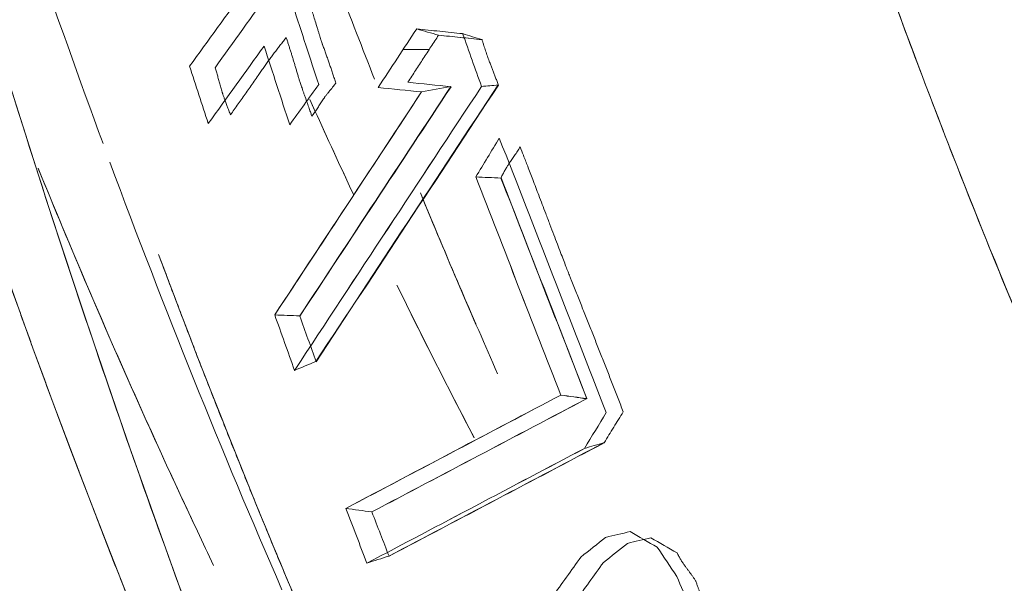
# Model space of a CAD drawing. Header units: millimetres. Extents: x -10 to 594, y 0 to 420.
# Tile 336 of 656: x 203.532 to 203.805, y 279.655 to 279.811. Entities that reach past the tile are written whole.
import ezdxf

# ---------------------------------------------------------------- set-up
doc = ezdxf.new("R2010")
doc.units = ezdxf.units.MM
doc.layers.add('1', color=7, linetype='Continuous', true_color=0xffffff)

msp = doc.modelspace()

# ---------------------------------------------------------------- linework, layer by layer
at = {"layer": '1', "color": 155, "linetype": 'Continuous', "lineweight": 18}
msp.add_line((203.63823, 279.80277), (203.64547, 279.80277), dxfattribs=at)
for points, knots in [([(203.56889, 278.40211), (203.48595, 278.40193), (203.32101, 278.43591), (203.00551, 278.63525), (202.65827, 279.11961), (202.37574, 279.98983), (202.27497, 281.01625), (202.37574, 282.04267), (202.65827, 282.91289), (203.00551, 283.39724), (203.32101, 283.59658), (203.48595, 283.63056), (203.56889, 283.63038)], [0, 0, 0, 0, 0.062503, 0.125003, 0.250002, 0.375001, 0.5, 0.624999, 0.749998, 0.874997, 0.937497, 1, 1, 1, 1]), ([(203.76163, 283.58571), (203.68121, 283.58588), (203.52139, 283.55248), (203.21596, 283.35655), (202.87999, 282.88048), (202.60633, 282.02513), (202.5086, 281.01625), (202.60633, 280.00736), (202.87999, 279.15202), (203.21596, 278.67594), (203.52139, 278.48001), (203.68121, 278.44661), (203.76163, 278.44678)], [0, 0, 0, 0, 0.062503, 0.125003, 0.250002, 0.375001, 0.5, 0.624999, 0.749998, 0.874997, 0.937497, 1, 1, 1, 1]), ([(203.76162, 278.44682), (203.68122, 278.44665), (203.5214, 278.48005), (203.21598, 278.67598), (202.88001, 279.15205), (202.60636, 280.00738), (202.50864, 281.01625), (202.60636, 282.02511), (202.88001, 282.88045), (203.21598, 283.35651), (203.5214, 283.55244), (203.68122, 283.58584), (203.76162, 283.58567)], [0, 0, 0, 0, 0.062497, 0.124997, 0.249998, 0.374999, 0.5, 0.625001, 0.750002, 0.875003, 0.937503, 1, 1, 1, 1]), ([(203.87674, 278.47357), (203.79781, 278.47341), (203.64099, 278.50646), (203.34149, 278.70034), (203.01215, 279.17146), (202.74375, 280.01789), (202.64785, 281.01625), (202.74375, 282.01461), (203.01215, 282.86104), (203.34149, 283.33215), (203.64099, 283.52603), (203.79781, 283.55909), (203.87674, 283.55892)], [0, 0, 0, 0, 0.0625, 0.125, 0.25, 0.375, 0.5, 0.625, 0.75, 0.875, 0.9375, 1, 1, 1, 1]), ([(203.87674, 283.55892), (203.79781, 283.55909), (203.64099, 283.52603), (203.34149, 283.33215), (203.01215, 282.86104), (202.74375, 282.01461), (202.64785, 281.01625), (202.74375, 280.01789), (203.01215, 279.17146), (203.34149, 278.70034), (203.64099, 278.50646), (203.79781, 278.47341), (203.87674, 278.47357)], [0, 0, 0, 0, 0.0625, 0.125, 0.25, 0.375, 0.5, 0.625, 0.75, 0.875, 0.9375, 1, 1, 1, 1]), ([(203.89065, 278.4889), (203.81225, 278.48873), (203.6565, 278.52159), (203.35905, 278.7143), (203.032, 279.18258), (202.76552, 280.0239), (202.67033, 281.01625), (202.76552, 282.00859), (203.032, 282.84992), (203.35905, 283.31819), (203.6565, 283.51091), (203.81225, 283.54376), (203.89065, 283.54359)], [0, 0, 0, 0, 0.0625, 0.125, 0.25, 0.375, 0.5, 0.625, 0.75, 0.875, 0.9375, 1, 1, 1, 1]), ([(203.89065, 283.54359), (203.81225, 283.54376), (203.6565, 283.51091), (203.35905, 283.31819), (203.032, 282.84992), (202.76552, 282.00859), (202.67033, 281.01625), (202.76552, 280.0239), (203.032, 279.18258), (203.35905, 278.7143), (203.6565, 278.52159), (203.81225, 278.48873), (203.89065, 278.4889)], [0, 0, 0, 0, 0.0625, 0.125, 0.25, 0.375, 0.5, 0.625, 0.75, 0.875, 0.9375, 1, 1, 1, 1]), ([(203.9277, 283.34978), (203.85515, 283.34994), (203.71099, 283.3196), (203.43567, 283.14166), (203.13328, 282.7093), (202.88785, 281.93249), (202.80052, 281.01625), (202.88785, 280.1), (203.13328, 279.32319), (203.43567, 278.89083), (203.71099, 278.71289), (203.85515, 278.68255), (203.9277, 278.68271)], [0, 0, 0, 0, 0.0625, 0.125, 0.25, 0.375, 0.5, 0.625, 0.75, 0.875, 0.9375, 1, 1, 1, 1]), ([(203.9277, 278.68271), (203.85515, 278.68255), (203.71099, 278.71289), (203.43567, 278.89083), (203.13328, 279.32319), (202.88785, 280.1), (202.80052, 281.01625), (202.88785, 281.93249), (203.13328, 282.7093), (203.43567, 283.14166), (203.71099, 283.3196), (203.85515, 283.34994), (203.9277, 283.34978)], [0, 0, 0, 0, 0.0625, 0.125, 0.25, 0.375, 0.5, 0.625, 0.75, 0.875, 0.9375, 1, 1, 1, 1]), ([(204.40352, 278.79375), (204.33394, 278.7936), (204.19588, 278.82249), (203.93276, 278.99196), (203.64432, 279.40375), (203.41025, 280.1436), (203.32698, 281.01625), (203.41025, 281.88889), (203.64432, 282.62874), (203.93276, 283.04053), (204.19588, 283.21), (204.33394, 283.23889), (204.40352, 283.23875)], [0, 0, 0, 0, 0.0625, 0.125, 0.25, 0.375, 0.5, 0.625, 0.75, 0.875, 0.9375, 1, 1, 1, 1]), ([(204.40352, 283.23875), (204.40271, 283.23875), (204.40107, 283.23875), (204.39862, 283.23873), (204.39617, 283.23871), (204.39372, 283.23867), (204.39127, 283.23862), (204.38882, 283.23856), (204.38637, 283.23849), (204.38392, 283.23841), (204.38148, 283.23831), (204.37903, 283.2382), (204.37658, 283.23808), (204.37414, 283.23795), (204.37169, 283.23781), (204.36925, 283.23765), (204.36681, 283.23748), (204.36437, 283.2373), (204.36193, 283.23711), (204.35949, 283.23691), (204.35705, 283.23669), (204.35461, 283.23646), (204.35217, 283.23622), (204.34973, 283.23597), (204.34729, 283.23571), (204.34486, 283.23543), (204.34242, 283.23515), (204.33999, 283.23485), (204.33755, 283.23453), (204.33512, 283.23421), (204.33269, 283.23388), (204.33026, 283.23353), (204.32782, 283.23317), (204.32539, 283.2328), (204.32296, 283.23242), (204.32053, 283.23202), (204.31811, 283.23161), (204.31568, 283.2312), (204.31325, 283.23076), (204.31082, 283.23032), (204.3084, 283.22987), (204.30597, 283.2294), (204.30355, 283.22892), (204.30113, 283.22843), (204.2987, 283.22793), (204.29628, 283.22741), (204.29386, 283.22689), (204.29144, 283.22635), (204.28902, 283.2258), (204.2866, 283.22524), (204.28418, 283.22466), (204.28176, 283.22408), (204.27934, 283.22348), (204.27692, 283.22287), (204.27451, 283.22225), (204.27209, 283.22161), (204.26968, 283.22097), (204.26726, 283.22031), (204.26485, 283.21964), (204.26243, 283.21896), (204.26002, 283.21827), (204.25761, 283.21756), (204.2552, 283.21684), (204.25279, 283.21611), (204.25038, 283.21537), (204.24797, 283.21462), (204.24556, 283.21385), (204.24315, 283.21308), (204.24074, 283.21229), (204.23834, 283.21149), (204.23593, 283.21067), (204.23352, 283.20985), (204.23112, 283.20901), (204.22871, 283.20816), (204.22631, 283.2073), (204.22391, 283.20643), (204.2215, 283.20555), (204.2191, 283.20465), (204.2167, 283.20374), (204.2143, 283.20282), (204.2119, 283.20189), (204.2095, 283.20094), (204.2071, 283.19999), (204.2047, 283.19902), (204.2023, 283.19804), (204.1999, 283.19705), (204.18479, 283.19072), (204.15713, 283.17787), (204.1173, 283.15582), (204.07802, 283.13051), (204.03929, 283.10193), (203.99797, 283.06746), (203.95432, 283.02621), (203.90866, 282.97716), (203.86414, 282.9233), (203.82084, 282.86476), (203.77892, 282.80184), (203.73854, 282.73473), (203.69979, 282.66355), (203.6627, 282.5884), (203.62734, 282.50947), (203.59381, 282.42691), (203.56215, 282.34083), (203.52913, 282.2415), (203.49572, 282.1281), (203.46318, 281.99979), (203.43707, 281.87842), (203.41636, 281.76547), (203.40009, 281.66198), (203.38623, 281.55674), (203.37481, 281.44998), (203.36586, 281.34218), (203.35944, 281.23381), (203.35559, 281.12513), (203.35431, 281.01625), (203.35559, 280.90737), (203.35944, 280.79869), (203.36586, 280.69032), (203.37481, 280.58252), (203.38623, 280.47576), (203.40009, 280.37052), (203.41635, 280.26703), (203.435, 280.16536), (203.45597, 280.06574), (203.47923, 279.96839), (203.50473, 279.87344), (203.53242, 279.78108), (203.56215, 279.69166), (203.5938, 279.60559), (203.62734, 279.52303), (203.66269, 279.44409), (203.69978, 279.36894), (203.73854, 279.29777), (203.77891, 279.23066), (203.82084, 279.16773), (203.86414, 279.1092), (203.90865, 279.05534), (203.95432, 279.00629), (204.00109, 278.96208), (204.04887, 278.92281), (204.09755, 278.8886), (204.14711, 278.8595), (204.18209, 278.84287), (204.20193, 278.8346), (204.20637, 278.83279), (204.2108, 278.83103), (204.21523, 278.8293), (204.21967, 278.82762), (204.22411, 278.82598), (204.22855, 278.82438), (204.233, 278.82282), (204.23744, 278.8213), (204.24189, 278.81982), (204.24634, 278.81838), (204.25079, 278.81698), (204.25525, 278.81563), (204.2597, 278.81431), (204.26416, 278.81304), (204.26862, 278.8118), (204.27309, 278.81061), (204.27755, 278.80946), (204.28202, 278.80834), (204.28649, 278.80727), (204.29096, 278.80624), (204.29543, 278.80525), (204.29991, 278.8043), (204.30439, 278.8034), (204.30887, 278.80253), (204.31335, 278.8017), (204.31784, 278.80092), (204.32233, 278.80017), (204.32682, 278.79947), (204.33131, 278.79881), (204.33581, 278.79818), (204.3403, 278.7976), (204.3448, 278.79706), (204.34931, 278.79656), (204.35381, 278.7961), (204.35832, 278.79568), (204.36283, 278.7953), (204.36734, 278.79497), (204.37185, 278.79467), (204.37637, 278.79442), (204.38089, 278.7942), (204.38541, 278.79403), (204.38994, 278.79389), (204.39446, 278.7938), (204.39899, 278.79375), (204.40201, 278.79375), (204.40352, 278.79375)], [0, 0, 0, 0, 0.000746, 0.001492, 0.002237, 0.002983, 0.003728, 0.004473, 0.005218, 0.005962, 0.006707, 0.007451, 0.008195, 0.008939, 0.009683, 0.010427, 0.01117, 0.011913, 0.012657, 0.0134, 0.014143, 0.014885, 0.015628, 0.016371, 0.017113, 0.017855, 0.018598, 0.01934, 0.020082, 0.020824, 0.021566, 0.022307, 0.023049, 0.023791, 0.024532, 0.025274, 0.026015, 0.026757, 0.027498, 0.028239, 0.02898, 0.029722, 0.030463, 0.031204, 0.031945, 0.032686, 0.033427, 0.034168, 0.034909, 0.03565, 0.036391, 0.037132, 0.037874, 0.038615, 0.039356, 0.040097, 0.040838, 0.041579, 0.04232, 0.043062, 0.043803, 0.044545, 0.045286, 0.046027, 0.046769, 0.047511, 0.048252, 0.048994, 0.049736, 0.050478, 0.05122, 0.051962, 0.052705, 0.053447, 0.054189, 0.054932, 0.055675, 0.056418, 0.057161, 0.057904, 0.058647, 0.05939, 0.060134, 0.060878, 0.061621, 0.062365, 0.06311, 0.075698, 0.088229, 0.100725, 0.113207, 0.125697, 0.14129, 0.156857, 0.172441, 0.188081, 0.20372, 0.219302, 0.234867, 0.250452, 0.266047, 0.281627, 0.297231, 0.312895, 0.333766, 0.354549, 0.375329, 0.390906, 0.406468, 0.422052, 0.437697, 0.453344, 0.468917, 0.484456, 0.499999, 0.515541, 0.531079, 0.546652, 0.5623, 0.577944, 0.593528, 0.60909, 0.624668, 0.640257, 0.655835, 0.67144, 0.687107, 0.70277, 0.718373, 0.733954, 0.74955, 0.765134, 0.780698, 0.796281, 0.811921, 0.82756, 0.843143, 0.858711, 0.874306, 0.889914, 0.905519, 0.921164, 0.93689, 0.938265, 0.93964, 0.941013, 0.942387, 0.94376, 0.945132, 0.946504, 0.947876, 0.949247, 0.950618, 0.951989, 0.953359, 0.954729, 0.956099, 0.957469, 0.958839, 0.960208, 0.961578, 0.962947, 0.964317, 0.965686, 0.967055, 0.968425, 0.969794, 0.971164, 0.972534, 0.973903, 0.975274, 0.976644, 0.978014, 0.979385, 0.980756, 0.982128, 0.9835, 0.984872, 0.986244, 0.987618, 0.988991, 0.990365, 0.99174, 0.993115, 0.994491, 0.995867, 0.997244, 0.998622, 1, 1, 1, 1]), ([(203.59266, 279.57693), (203.59213, 279.57815), (203.59106, 279.5806), (203.58947, 279.58427), (203.58788, 279.58796), (203.5863, 279.59165), (203.58472, 279.59535), (203.58314, 279.59905), (203.58157, 279.60277), (203.58, 279.60649), (203.57844, 279.61022), (203.57688, 279.61396), (203.57533, 279.6177), (203.57378, 279.62145), (203.57223, 279.62521), (203.57069, 279.62898), (203.56915, 279.63275), (203.56762, 279.63654), (203.56609, 279.64033), (203.56456, 279.64412), (203.56304, 279.64793), (203.56153, 279.65174), (203.56001, 279.65556), (203.55851, 279.65939), (203.557, 279.66323), (203.5555, 279.66707), (203.55401, 279.67092), (203.55252, 279.67478), (203.55103, 279.67865), (203.54955, 279.68252), (203.54807, 279.6864), (203.54659, 279.69029), (203.54512, 279.69419), (203.54366, 279.69809), (203.5422, 279.702), (203.54074, 279.70592), (203.53929, 279.70985), (203.53784, 279.71379), (203.53639, 279.71773), (203.53495, 279.72168), (203.53352, 279.72564), (203.53208, 279.7296), (203.53066, 279.73357), (203.52923, 279.73755), (203.52781, 279.74154), (203.5264, 279.74554), (203.52499, 279.74954), (203.52358, 279.75355), (203.52218, 279.75757), (203.52078, 279.7616), (203.51939, 279.76563), (203.518, 279.76967), (203.51661, 279.77372), (203.51523, 279.77778), (203.51385, 279.78184), (203.51248, 279.78591), (203.51111, 279.78999), (203.50975, 279.79408), (203.50839, 279.79817), (203.50703, 279.80228), (203.50568, 279.80639), (203.50433, 279.8105), (203.50299, 279.81463), (203.50165, 279.81876), (203.50032, 279.8229), (203.49899, 279.82705), (203.49766, 279.8312), (203.49634, 279.83537), (203.49502, 279.83954), (203.49371, 279.84372), (203.4924, 279.8479), (203.49109, 279.8521), (203.48979, 279.8563), (203.48849, 279.86051), (203.4872, 279.86472), (203.48591, 279.86895), (203.47866, 279.89285), (203.46583, 279.93689), (203.44829, 280.00211), (203.43186, 280.06854), (203.41654, 280.13616), (203.40117, 280.21063), (203.38612, 280.29215), (203.37183, 280.38089), (203.35942, 280.47093), (203.35204, 280.53479), (203.34824, 280.57153), (203.34731, 280.58075), (203.34639, 280.58998), (203.3455, 280.59921), (203.34462, 280.60845), (203.34377, 280.61769), (203.34293, 280.62693), (203.34212, 280.63617), (203.34132, 280.64542), (203.34055, 280.65467), (203.33979, 280.66392), (203.33905, 280.67318), (203.33834, 280.68244), (203.33764, 280.6917), (203.33697, 280.70097), (203.33631, 280.71024), (203.33567, 280.71951), (203.33506, 280.72879), (203.33446, 280.73807), (203.33388, 280.74735), (203.33333, 280.75664), (203.33279, 280.76593), (203.33227, 280.77522), (203.33178, 280.78452), (203.3313, 280.79382), (203.33084, 280.80312), (203.3304, 280.81243), (203.32999, 280.82174), (203.32959, 280.83105), (203.32921, 280.84036), (203.32885, 280.84968), (203.32851, 280.859), (203.3282, 280.86833), (203.3279, 280.87766), (203.32762, 280.88699), (203.32736, 280.89632), (203.32712, 280.90566), (203.3269, 280.915), (203.3267, 280.92435), (203.32659, 280.93058), (203.32653, 280.9337)], [0, 0, 0, 0, 0.003334, 0.006668, 0.010001, 0.013334, 0.016667, 0.019999, 0.023331, 0.026663, 0.029995, 0.033326, 0.036657, 0.039988, 0.043319, 0.04665, 0.04998, 0.05331, 0.056641, 0.059971, 0.063301, 0.066631, 0.069961, 0.073291, 0.076622, 0.079952, 0.083282, 0.086612, 0.089942, 0.093273, 0.096603, 0.099934, 0.103265, 0.106596, 0.109927, 0.113259, 0.116591, 0.119922, 0.123255, 0.126587, 0.12992, 0.133253, 0.136587, 0.139921, 0.143255, 0.146589, 0.149925, 0.15326, 0.156596, 0.159932, 0.163269, 0.166607, 0.169945, 0.173283, 0.176622, 0.179962, 0.183302, 0.186643, 0.189985, 0.193327, 0.19667, 0.200014, 0.203358, 0.206703, 0.210049, 0.213395, 0.216742, 0.220091, 0.22344, 0.226789, 0.23014, 0.233492, 0.236844, 0.240197, 0.243552, 0.246907, 0.250263, 0.300419, 0.350452, 0.400423, 0.450393, 0.500423, 0.562917, 0.625316, 0.687743, 0.75032, 0.756607, 0.76289, 0.769169, 0.775445, 0.781717, 0.787986, 0.794251, 0.800513, 0.806772, 0.813029, 0.819282, 0.825533, 0.831781, 0.838027, 0.844271, 0.850513, 0.856752, 0.86299, 0.869226, 0.87546, 0.881693, 0.887924, 0.894154, 0.900383, 0.906611, 0.912838, 0.919065, 0.925291, 0.931516, 0.937741, 0.943966, 0.95019, 0.956415, 0.96264, 0.968865, 0.975091, 0.981317, 0.987544, 0.993771, 1, 1, 1, 1]), ([(202.76809, 280.07225), (202.76809, 280.07221), (202.82711, 279.77385), (203.00111, 279.22631), (203.32199, 278.7692), (203.61389, 278.58108), (203.76668, 278.54901), (203.84357, 278.54917)], [0, 0, 0, 0, 0.000042, 0.333361, 0.666681, 0.833341, 1, 1, 1, 1]), ([(203.61954, 279.79343), (203.61948, 279.79364), (203.61934, 279.79405), (203.61914, 279.79467), (203.61894, 279.79529), (203.61873, 279.7959), (203.61853, 279.79651), (203.61832, 279.79711), (203.61812, 279.79772), (203.61792, 279.79832), (203.61771, 279.79891), (203.61751, 279.7995), (203.6173, 279.80009), (203.6171, 279.80068), (203.61689, 279.80126), (203.61669, 279.80183), (203.61648, 279.80241), (203.61627, 279.80298), (203.61607, 279.80355), (203.61591, 279.80397), (203.61579, 279.80431), (203.6157, 279.80459), (203.61558, 279.80498), (203.61542, 279.80548), (203.61523, 279.8061), (203.615, 279.80683), (203.61474, 279.80767), (203.61444, 279.80862), (203.61405, 279.80989), (203.61361, 279.81133), (203.61314, 279.81285), (203.61274, 279.81412), (203.61249, 279.81488), (203.61238, 279.81522)], [0, 0, 0, 0, 0.028507, 0.056913, 0.08522, 0.113427, 0.141536, 0.169545, 0.197455, 0.225267, 0.252981, 0.280597, 0.308116, 0.335537, 0.362862, 0.39009, 0.417221, 0.444257, 0.471197, 0.498041, 0.505758, 0.518497, 0.536263, 0.559056, 0.586877, 0.619727, 0.657606, 0.700514, 0.748452, 0.827681, 0.896014, 0.953453, 1, 1, 1, 1]), ([(203.65471, 279.80712), (203.65258, 279.80734), (203.64834, 279.80777), (203.64409, 279.80821), (203.64197, 279.80843)], [0, 0, 0, 0, 0.500255, 1, 1, 1, 1]), ([(203.59031, 279.78458), (203.59067, 279.78508), (203.59141, 279.7861), (203.59251, 279.78764), (203.5936, 279.78919), (203.5947, 279.79075), (203.5958, 279.79232), (203.59689, 279.79391), (203.59788, 279.79536), (203.59877, 279.79664), (203.59955, 279.79776), (203.60034, 279.79886), (203.60112, 279.79994), (203.6019, 279.801), (203.60269, 279.80204), (203.60347, 279.80307), (203.60425, 279.80407), (203.60504, 279.80506), (203.60556, 279.80571), (203.60582, 279.80603)], [0, 0, 0, 0, 0.070841, 0.141849, 0.213025, 0.284369, 0.355883, 0.427567, 0.499422, 0.550598, 0.601517, 0.652182, 0.702596, 0.752763, 0.802686, 0.852368, 0.901812, 0.951021, 1, 1, 1, 1]), ([(203.60582, 279.80603), (203.60593, 279.80571), (203.60613, 279.80506), (203.60644, 279.80409), (203.60675, 279.80311), (203.60706, 279.80212), (203.60737, 279.80112), (203.60768, 279.80011), (203.60799, 279.79909), (203.6083, 279.79807), (203.6086, 279.79703), (203.60891, 279.79599), (203.60914, 279.79519), (203.60931, 279.79462), (203.60942, 279.79426), (203.60957, 279.79382), (203.60974, 279.7933), (203.60994, 279.7927), (203.61018, 279.79203), (203.61044, 279.79128), (203.61073, 279.79045), (203.61114, 279.78929), (203.61163, 279.78792), (203.61214, 279.78645), (203.61256, 279.78525), (203.61279, 279.78454), (203.61289, 279.78423)], [0, 0, 0, 0, 0.044081, 0.088424, 0.13303, 0.177902, 0.223039, 0.268443, 0.314116, 0.360057, 0.406269, 0.452752, 0.499508, 0.512272, 0.528784, 0.549051, 0.573076, 0.600861, 0.632407, 0.667716, 0.706786, 0.74962, 0.832211, 0.901468, 0.957395, 1, 1, 1, 1]), ([(203.64804, 279.8067), (203.64733, 279.80562), (203.64591, 279.80347), (203.64378, 279.80021), (203.64166, 279.79695), (203.64024, 279.79476), (203.63953, 279.79366)], [0, 0, 0, 0, 0.249377, 0.499169, 0.749376, 1, 1, 1, 1]), ([(203.64802, 279.80669), (203.65002, 279.80648), (203.65403, 279.80607), (203.65805, 279.80565), (203.66007, 279.80544)], [0, 0, 0, 0, 0.495807, 1, 1, 1, 1]), ([(203.66461, 279.7928), (203.66449, 279.79315), (203.66424, 279.79385), (203.66385, 279.79489), (203.66347, 279.79592), (203.66309, 279.79693), (203.6627, 279.79792), (203.66236, 279.79878), (203.66206, 279.79954), (203.66181, 279.8002), (203.66156, 279.80089), (203.66131, 279.8016), (203.66107, 279.80232), (203.66082, 279.80308), (203.66058, 279.80385), (203.66033, 279.80464), (203.66017, 279.80518), (203.66009, 279.80546)], [0, 0, 0, 0, 0.08377, 0.166778, 0.249031, 0.330535, 0.411298, 0.491325, 0.54383, 0.5973, 0.651752, 0.707205, 0.763674, 0.821173, 0.879719, 0.939323, 1, 1, 1, 1]), ([(203.58606, 279.79765), (203.58612, 279.79746), (203.58624, 279.79708), (203.58643, 279.79651), (203.58661, 279.79592), (203.58679, 279.79533), (203.58697, 279.79472), (203.58715, 279.79411), (203.58733, 279.79349), (203.58751, 279.79286), (203.58769, 279.79222), (203.58787, 279.79158), (203.588, 279.79108), (203.5881, 279.79073), (203.58817, 279.79051), (203.58826, 279.79024), (203.58836, 279.78994), (203.58849, 279.78958), (203.58863, 279.78918), (203.58879, 279.78874), (203.58897, 279.78825), (203.58923, 279.78757), (203.58953, 279.78677), (203.58985, 279.7859), (203.5901, 279.78519), (203.59025, 279.78476), (203.59031, 279.78458)], [0, 0, 0, 0, 0.04323, 0.086881, 0.130957, 0.17546, 0.220393, 0.265759, 0.311561, 0.357802, 0.404483, 0.451608, 0.499179, 0.512107, 0.52873, 0.549064, 0.57312, 0.600901, 0.632412, 0.667655, 0.706631, 0.749341, 0.832023, 0.901351, 0.957337, 1, 1, 1, 1]), ([(203.64332, 279.79095), (203.63684, 279.78112), (203.62326, 279.76052), (203.6097, 279.73993), (203.60261, 279.72916)], [0, 0, 0, 0, 0.47723, 1, 1, 1, 1]), ([(203.60809, 279.71378), (203.61673, 279.7269), (203.63401, 279.75313), (203.65129, 279.77936), (203.65994, 279.79247)], [0, 0, 0, 0, 0.49996, 1, 1, 1, 1]), ([(203.61289, 279.78423), (203.61301, 279.7844), (203.61326, 279.78474), (203.61362, 279.78525), (203.61398, 279.78577), (203.61434, 279.78629), (203.6147, 279.78683), (203.61506, 279.78737), (203.61542, 279.78792), (203.61578, 279.78847), (203.61605, 279.7889), (203.61625, 279.7892), (203.61638, 279.78938), (203.61654, 279.7896), (203.61674, 279.78986), (203.61697, 279.79015), (203.61723, 279.79048), (203.61752, 279.79085), (203.61792, 279.79134), (203.61837, 279.79191), (203.61885, 279.79251), (203.61923, 279.793), (203.61945, 279.7933), (203.61954, 279.79343)], [0, 0, 0, 0, 0.054424, 0.10909, 0.163998, 0.219152, 0.274555, 0.330209, 0.386116, 0.442279, 0.4987, 0.513582, 0.533136, 0.557373, 0.586299, 0.619916, 0.658228, 0.701235, 0.748938, 0.831866, 0.901348, 0.95739, 1, 1, 1, 1]), ([(203.67064, 279.77577), (203.67052, 279.77556), (203.67026, 279.77514), (203.66988, 279.77453), (203.6695, 279.77394), (203.66911, 279.77335), (203.66873, 279.77278), (203.66835, 279.77222), (203.668, 279.77174), (203.6677, 279.77131), (203.66743, 279.77091), (203.66717, 279.7705), (203.66691, 279.77008), (203.66665, 279.76964), (203.66639, 279.76918), (203.66612, 279.7687), (203.66586, 279.76821), (203.6656, 279.7677), (203.66543, 279.76735), (203.66534, 279.76717)], [0, 0, 0, 0, 0.072341, 0.144109, 0.215313, 0.285962, 0.356066, 0.425633, 0.494673, 0.542065, 0.590105, 0.638811, 0.688205, 0.738305, 0.789129, 0.840694, 0.893017, 0.946114, 1, 1, 1, 1]), ([(203.69923, 279.70231), (203.69875, 279.70354), (203.6978, 279.706), (203.69636, 279.70969), (203.69492, 279.71337), (203.69348, 279.71703), (203.69203, 279.72069), (203.69059, 279.72434), (203.68915, 279.72798), (203.6877, 279.73161), (203.68626, 279.73523), (203.68516, 279.73796), (203.68438, 279.73992), (203.68389, 279.74118), (203.6833, 279.7427), (203.68261, 279.74449), (203.68182, 279.74654), (203.68093, 279.74886), (203.67995, 279.75144), (203.67887, 279.75428), (203.67748, 279.75793), (203.67589, 279.76209), (203.67423, 279.76645), (203.67282, 279.77014), (203.67165, 279.77318), (203.67095, 279.77498), (203.67064, 279.77577)], [0, 0, 0, 0, 0.050324, 0.100581, 0.150772, 0.200898, 0.250957, 0.300951, 0.350879, 0.400741, 0.450538, 0.500269, 0.513928, 0.531114, 0.551827, 0.576068, 0.603838, 0.635137, 0.669966, 0.708325, 0.750215, 0.817818, 0.8766, 0.926559, 0.967692, 1, 1, 1, 1]), ([(203.58566, 279.65972), (203.58416, 279.66287), (203.56733, 279.69831), (203.55116, 279.73518), (203.53702, 279.76984)], [0, 0, 0, 0, 0.089219, 1, 1, 1, 1]), ([(203.53702, 279.76978), (203.54155, 279.7587), (203.55587, 279.7244), (203.57223, 279.68797), (203.58416, 279.66287), (203.58566, 279.65972)], [0, 0, 0, 0, 0.29142, 0.910741, 1, 1, 1, 1]), ([(203.66439, 279.71286), (203.66088, 279.7208), (203.65367, 279.73736), (203.64661, 279.75419), (203.64299, 279.76296)], [0, 0, 0, 0, 0.483081, 1, 1, 1, 1]), ([(203.00565, 279.74947), (203.04328, 279.63246), (203.17507, 279.29446), (203.40719, 278.96386), (203.62365, 278.82454), (203.70904, 278.79302), (203.72583, 278.78769)], [0, 0, 0, 0, 0.228257, 0.704164, 0.942118, 1, 1, 1, 1]), ([(203.57042, 279.7459), (203.57066, 279.74526), (203.57179, 279.74225), (203.57379, 279.73691), (203.57646, 279.72989), (203.57913, 279.7229), (203.58182, 279.71593), (203.58453, 279.70899), (203.58724, 279.70207), (203.58998, 279.69518), (203.59273, 279.68831), (203.59549, 279.68147), (203.59826, 279.67466), (203.60105, 279.66787), (203.60386, 279.66111), (203.60668, 279.65437), (203.60951, 279.64766), (203.61236, 279.64097), (203.61522, 279.63431), (203.61714, 279.62989), (203.6181, 279.62768)], [0, 0, 0, 0, 0.015957, 0.073831, 0.1317, 0.189566, 0.24743, 0.305293, 0.363157, 0.421022, 0.47889, 0.536761, 0.594637, 0.652519, 0.710409, 0.768306, 0.826213, 0.88413, 0.942059, 1, 1, 1, 1]), ([(203.68191, 279.70693), (203.67218, 279.7018), (203.6523, 279.69133), (203.63243, 279.68085), (203.62229, 279.67551)], [0, 0, 0, 0, 0.489377, 1, 1, 1, 1]), ([(203.69394, 279.69371), (203.69438, 279.69443), (203.69526, 279.69588), (203.69658, 279.69804), (203.69791, 279.70018), (203.69879, 279.7016), (203.69923, 279.70231)], [0, 0, 0, 0, 0.251062, 0.501413, 0.751058, 1, 1, 1, 1]), ([(203.62818, 279.66037), (203.63823, 279.66566), (203.65833, 279.67626), (203.67843, 279.68686), (203.68849, 279.69216)], [0, 0, 0, 0, 0.499951, 1, 1, 1, 1]), ([(203.71939, 279.65533), (203.71924, 279.65555), (203.71894, 279.65599), (203.7185, 279.65664), (203.71805, 279.65727), (203.7176, 279.65789), (203.71715, 279.65849), (203.71676, 279.65899), (203.71644, 279.65942), (203.71618, 279.65978), (203.71593, 279.66015), (203.71567, 279.66054), (203.71542, 279.66094), (203.71516, 279.66136), (203.71491, 279.66179), (203.71466, 279.66224), (203.7144, 279.66271), (203.71424, 279.66303), (203.71415, 279.66319)], [0, 0, 0, 0, 0.084801, 0.169055, 0.25277, 0.335959, 0.418632, 0.500799, 0.548067, 0.595872, 0.644235, 0.693176, 0.742714, 0.792869, 0.843657, 0.895098, 0.947207, 1, 1, 1, 1]), ([(203.72278, 279.64757), (203.72269, 279.64776), (203.72252, 279.64814), (203.72227, 279.6487), (203.72201, 279.64924), (203.72176, 279.64977), (203.7215, 279.65028), (203.72124, 279.65078), (203.72102, 279.6512), (203.72083, 279.65155), (203.72068, 279.65185), (203.72053, 279.65217), (203.72039, 279.6525), (203.72024, 279.65285), (203.7201, 279.65322), (203.71995, 279.65361), (203.71981, 279.65401), (203.71967, 279.65444), (203.71953, 279.65487), (203.71943, 279.65518), (203.71939, 279.65533)], [0, 0, 0, 0, 0.074249, 0.147554, 0.21993, 0.291395, 0.361966, 0.431661, 0.5005, 0.54049, 0.581458, 0.623443, 0.666483, 0.710615, 0.755871, 0.802282, 0.849874, 0.898676, 0.94871, 1, 1, 1, 1])]:
    msp.add_open_spline(points, degree=3, knots=knots, dxfattribs=at)
for points, degree in [([(203.32653, 280.9337), (203.33104, 280.6839), (203.38322, 280.18808), (203.51267, 279.76028), (203.59266, 279.57693)], 3), ([(203.55503, 279.77667), (203.52859, 279.84827), (203.5044, 279.92367), (203.4827, 280.00216)], 3), ([(204.10709, 279.26365), (204.08917, 279.28046), (204.05385, 279.31675), (204.00266, 279.37894), (203.9535, 279.4486), (203.90658, 279.52541), (203.86212, 279.60902), (203.82033, 279.69905), (203.78139, 279.79509), (203.75745, 279.86283), (203.74602, 279.89755)], 3), ([(203.74602, 279.89755), (203.81505, 279.68796), (203.99892, 279.36514), (204.10709, 279.26365)], 2), ([(203.57901, 279.79809), (203.58418, 279.80524), (203.58934, 279.81239), (203.59451, 279.81954)], 3), ([(203.60148, 279.8191), (203.59634, 279.81195), (203.5912, 279.8048), (203.58606, 279.79765)], 3), ([(203.62035, 279.82016), (203.62363, 279.81154), (203.62694, 279.80299), (203.63029, 279.79449)], 3), ([(203.60771, 279.81478), (203.61007, 279.80752), (203.61243, 279.80026), (203.61479, 279.79299)], 3), ([(203.63127, 279.7922), (203.63484, 279.79761), (203.63841, 279.80302), (203.64197, 279.80843)], 3), ([(203.64197, 279.80843), (203.64399, 279.80785), (203.64601, 279.80727), (203.64802, 279.80669)], 3), ([(203.64197, 279.80843), (203.64622, 279.80799), (203.65046, 279.80756), (203.65471, 279.80712)], 3), ([(203.66007, 279.80544), (203.65829, 279.806), (203.6565, 279.80656), (203.65471, 279.80712)], 3), ([(203.65471, 279.80712), (203.65645, 279.80223), (203.6582, 279.79735), (203.65994, 279.79247)], 3), ([(203.66009, 279.80546), (203.65608, 279.80587), (203.65206, 279.80629), (203.64804, 279.8067)], 3), ([(203.59967, 279.80366), (203.59451, 279.79651), (203.58934, 279.78936), (203.58417, 279.78221)], 3), ([(203.60675, 279.78187), (203.60439, 279.78913), (203.60203, 279.7964), (203.59967, 279.80366)], 3), ([(203.58417, 279.78221), (203.58245, 279.7875), (203.58073, 279.7928), (203.57901, 279.79809)], 3), ([(203.63953, 279.79366), (203.64352, 279.79324), (203.6475, 279.79283), (203.65149, 279.79241)], 3), ([(203.60261, 279.72915), (203.61617, 279.74975), (203.62974, 279.77035), (203.64332, 279.79095)], 3), ([(203.61479, 279.79299), (203.61211, 279.78928), (203.60943, 279.78558), (203.60675, 279.78187)], 3), ([(203.65994, 279.79247), (203.64265, 279.76624), (203.62537, 279.74001), (203.60809, 279.71378)], 3), ([(203.60956, 279.72889), (203.62352, 279.75009), (203.6375, 279.77129), (203.65147, 279.79249)], 3), ([(203.65149, 279.79241), (203.63751, 279.77122), (203.62354, 279.75002), (203.60957, 279.72882)], 3), ([(203.66454, 279.79289), (203.6477, 279.76734), (203.63086, 279.74179), (203.61403, 279.71624)], 3), ([(203.61409, 279.71617), (203.63092, 279.74171), (203.64777, 279.76725), (203.66461, 279.7928)], 3), ([(203.64332, 279.79095), (203.6393, 279.79136), (203.63529, 279.79178), (203.63127, 279.7922)], 3), ([(203.65147, 279.79249), (203.64876, 279.79198), (203.64604, 279.79147), (203.64332, 279.79095)], 3), ([(203.65994, 279.79247), (203.66147, 279.79261), (203.66301, 279.79275), (203.66454, 279.79289)], 3), ([(203.61235, 279.78885), (203.61586, 279.78106), (203.6194, 279.77334), (203.62297, 279.76569)], 3), ([(203.62452, 279.7624), (203.62042, 279.77112), (203.61636, 279.77994), (203.61235, 279.78884)], 3), ([(203.65835, 279.7674), (203.66052, 279.77099), (203.66269, 279.77458), (203.66487, 279.77817)], 3), ([(203.66487, 279.77817), (203.67477, 279.7528), (203.68465, 279.72744), (203.6945, 279.70208)], 3), ([(203.55688, 279.77153), (203.57207, 279.7307), (203.58799, 279.69113), (203.60462, 279.65295)], 3), ([(203.66532, 279.76709), (203.66299, 279.76719), (203.66067, 279.76729), (203.65835, 279.7674)], 3), ([(203.65835, 279.7674), (203.66621, 279.74724), (203.67407, 279.72708), (203.6819, 279.70693)], 3), ([(203.68191, 279.70693), (203.67407, 279.72709), (203.66621, 279.74724), (203.65835, 279.7674)], 3), ([(203.68913, 279.7059), (203.68121, 279.7263), (203.67327, 279.74669), (203.66532, 279.76709)], 3), ([(203.66534, 279.76717), (203.6733, 279.74676), (203.68123, 279.72636), (203.68915, 279.70595)], 3), ([(203.64299, 279.76299), (203.64803, 279.75076), (203.65315, 279.73866), (203.65833, 279.72671)], 3), ([(203.6181, 279.62768), (203.60151, 279.66578), (203.58561, 279.70524), (203.57043, 279.74592)], 3), ([(203.63649, 279.73742), (203.6435, 279.72308), (203.65064, 279.709), (203.65788, 279.69518)], 3), ([(203.6579, 279.69513), (203.65065, 279.70895), (203.64351, 279.72305), (203.63649, 279.73741)], 3), ([(203.60261, 279.72916), (203.60492, 279.72907), (203.60724, 279.72898), (203.60956, 279.72889)], 3), ([(203.60809, 279.71378), (203.60627, 279.71891), (203.60444, 279.72403), (203.60261, 279.72915)], 3), ([(203.60957, 279.72882), (203.61108, 279.7246), (203.61258, 279.72039), (203.61409, 279.71617)], 3), ([(203.61403, 279.71624), (203.61205, 279.71542), (203.61007, 279.7146), (203.60809, 279.71378)], 3), ([(203.62229, 279.6755), (203.64215, 279.68598), (203.66203, 279.69645), (203.68191, 279.70693)], 3), ([(203.6819, 279.70693), (203.68431, 279.70658), (203.68672, 279.70624), (203.68913, 279.7059)], 3), ([(203.68914, 279.70597), (203.68673, 279.70629), (203.68432, 279.70661), (203.68191, 279.70693)], 3), ([(203.62953, 279.67456), (203.6494, 279.68503), (203.66927, 279.6955), (203.68914, 279.70597)], 3), ([(203.68915, 279.70595), (203.66928, 279.69548), (203.64941, 279.685), (203.62954, 279.67453)], 3), ([(203.6945, 279.70208), (203.6925, 279.69877), (203.69049, 279.69546), (203.68849, 279.69215)], 3), ([(203.69391, 279.69375), (203.67403, 279.68327), (203.65415, 279.67279), (203.63428, 279.66232)], 3), ([(203.6343, 279.66228), (203.65418, 279.67276), (203.67406, 279.68323), (203.69394, 279.69371)], 3), ([(203.68849, 279.69216), (203.6903, 279.69269), (203.6921, 279.69322), (203.69391, 279.69375)], 3), ([(203.68849, 279.69215), (203.66838, 279.68156), (203.64828, 279.67096), (203.62818, 279.66036)], 3), ([(203.62229, 279.67551), (203.6247, 279.67519), (203.62712, 279.67487), (203.62953, 279.67456)], 3), ([(203.62818, 279.66036), (203.62622, 279.66541), (203.62425, 279.67046), (203.62229, 279.6755)], 3), ([(203.62954, 279.67453), (203.63113, 279.67045), (203.63272, 279.66636), (203.6343, 279.66228)], 3), ([(203.69434, 279.6675), (203.69661, 279.66804), (203.69887, 279.66857), (203.70114, 279.6691)], 3), ([(203.70114, 279.6691), (203.70365, 279.66765), (203.70615, 279.6662), (203.70866, 279.66475)], 3), ([(203.68748, 279.66204), (203.68977, 279.66386), (203.69206, 279.66568), (203.69434, 279.6675)], 3), ([(203.7004, 279.66584), (203.69817, 279.66407), (203.69595, 279.6623), (203.69373, 279.66053)], 3), ([(203.70692, 279.66737), (203.70475, 279.66686), (203.70257, 279.66635), (203.7004, 279.66584)], 3), ([(203.71415, 279.66319), (203.71174, 279.66458), (203.70933, 279.66598), (203.70692, 279.66737)], 3), ([(203.70866, 279.66475), (203.71047, 279.66203), (203.71228, 279.65932), (203.71408, 279.65661)], 3), ([(203.63428, 279.66232), (203.63225, 279.66167), (203.63021, 279.66102), (203.62818, 279.66037)], 3), ([(203.67955, 279.65093), (203.68219, 279.65463), (203.68484, 279.65834), (203.68748, 279.66204)], 3), ([(203.69373, 279.66053), (203.6911, 279.65689), (203.68847, 279.65325), (203.68585, 279.6496)], 3), ([(203.71408, 279.65661), (203.71525, 279.65394), (203.71642, 279.65127), (203.71759, 279.6486)], 3)]:
    msp.add_open_spline(points, degree=degree, dxfattribs=at)

doc.saveas('drawing.dxf')
